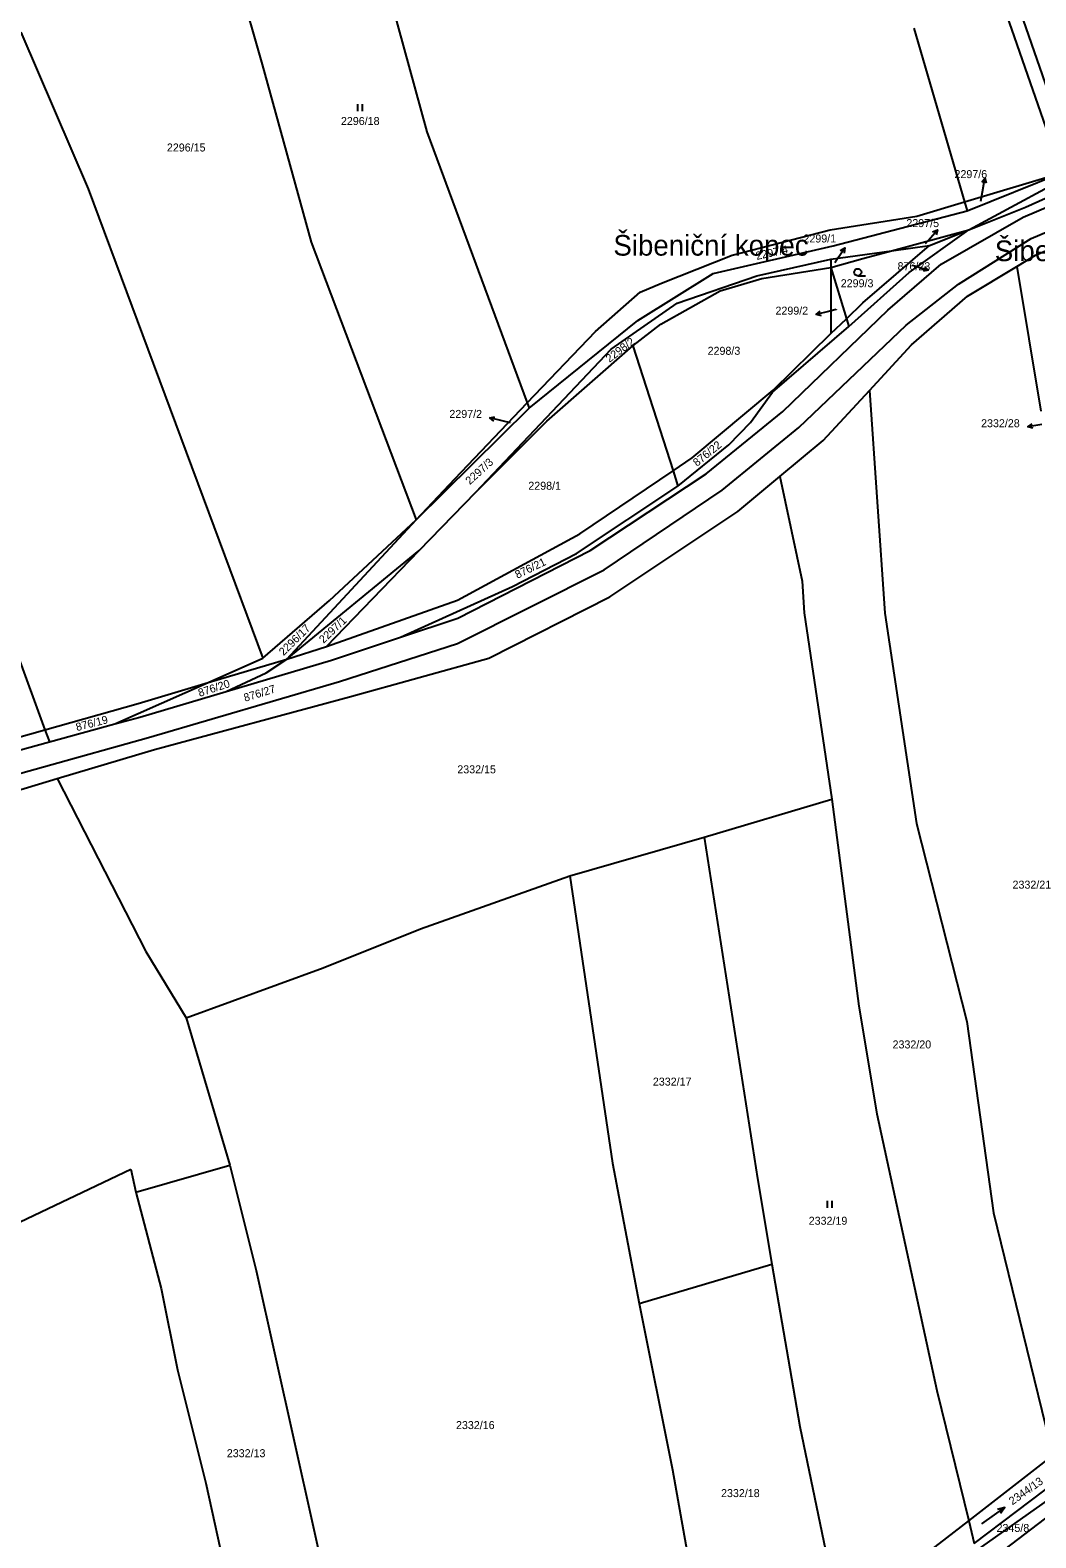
# Model space of a CAD drawing. Extents: x -785744 to -782822, y -1067550 to -1063910.
# Drawn here: x -784252.2 to -784038.3, y -1066720.6 to -1066399.9 of the extents above; entities that cross this region are included whole.
import ezdxf

# ---------------------------------------------------------------- set-up
doc = ezdxf.new("R2010")
doc.units = 0
for name, color, linetype in [('Hranice parcel', 7, 'Continuous'), ('Parcelní čísla', 7, 'Continuous'), ('Pop_ČP_popisy', 7, 'Continuous'), ('Vnitřní kresba', 7, 'Continuous'), ('Značky kultur', 7, 'Continuous')]:
    doc.layers.add(name, color=color, linetype=linetype)

msp = doc.modelspace()

# ---------------------------------------------------------------- linework, layer by layer
at = {"layer": 'Hranice parcel'}
for p, q in [((-784029.93, -1066429.35), (-784044.51, -1066387.36)), ((-784038.32, -1066447.74), (-784024.33, -1066441.58)), ((-784042.34, -1066450.16), (-784037.19, -1066480.92))]:
    msp.add_line(p, q, dxfattribs=at)
for points in [[(-784212.95, -1066371.92), (-784202.88, -1066407.19)], [(-784049.53, -1066382.07), (-784032.81, -1066430.22)], [(-784177.67, -1066385.45), (-784167.86, -1066421.49)], [(-784254.25, -1066400.29), (-784239.91, -1066433.64)], [(-784064.22, -1066399.43), (-784053.42, -1066436.41)], [(-784202.88, -1066407.19), (-784192.43, -1066444.95)], [(-784167.86, -1066421.49), (-784146.48, -1066479.14)], [(-784040.48, -1066437.52), (-784006.94, -1066422.44)], [(-784053.42, -1066436.41), (-784032.81, -1066430.22)], [(-784052.86, -1066438.31), (-784032.81, -1066430.22)], [(-784052.54, -1066442.35), (-784026.52, -1066428.33)], [(-784239.91, -1066433.64), (-784202.77, -1066533.48)], [(-784063.57, -1066439.46), (-784053.42, -1066436.41)], [(-784053.42, -1066436.41), (-784052.86, -1066438.31)], [(-784052.54, -1066442.35), (-784040.48, -1066437.52)], [(-784081.99, -1066442.34), (-784063.57, -1066439.46)], [(-784081.39, -1066445.76), (-784052.86, -1066438.31)], [(-784102.88, -1066447.75), (-784081.99, -1066442.34)], [(-784068.97, -1066446.79), (-784052.54, -1066442.35)], [(-784065.24, -1066451.39), (-784052.54, -1066442.35)], [(-784060.86, -1066445.68), (-784052.54, -1066442.35)], [(-784192.43, -1066444.95), (-784170.08, -1066504.06)], [(-784106.9, -1066451.64), (-784081.39, -1066445.76)], [(-784081.89, -1066448.57), (-784068.97, -1066446.79)], [(-784075.09, -1066448.45), (-784068.97, -1066446.79)], [(-784075.06, -1066457.86), (-784060.86, -1066445.68)], [(-784068.97, -1066446.79), (-784060.86, -1066445.68)], [(-784117.91, -1066453.7), (-784102.88, -1066447.75)], [(-784097.61, -1066452.14), (-784081.89, -1066448.57)], [(-784096.59, -1066452.7), (-784081.89, -1066450.33)], [(-784081.89, -1066450.33), (-784075.09, -1066448.45)], [(-784081.89, -1066448.57), (-784081.89, -1066450.33)], [(-784081.89, -1066450.33), (-784081.87, -1066464.42)], [(-784081.89, -1066450.33), (-784078.58, -1066461.25)], [(-784052.8, -1066456.45), (-784042.34, -1066450.16)], [(-784042.34, -1066450.16), (-784038.32, -1066447.74)], [(-784122.94, -1066461.64), (-784106.9, -1066451.64)], [(-784122.42, -1066455.61), (-784117.91, -1066453.7)], [(-784114.56, -1066457.95), (-784097.61, -1066452.14)], [(-784105.43, -1066455.32), (-784096.59, -1066452.7)], [(-784078.08, -1066462.9), (-784065.24, -1066451.39)], [(-784131.99, -1066463.96), (-784122.42, -1066455.61)], [(-784118.03, -1066462.41), (-784105.43, -1066455.32)], [(-784064.69, -1066466.78), (-784052.8, -1066456.45)], [(-784128.62, -1066467.72), (-784114.56, -1066457.95)], [(-784078.58, -1066461.25), (-784075.06, -1066457.86)], [(-784146.07, -1066480.25), (-784122.94, -1066461.64)], [(-784123.99, -1066467.04), (-784118.03, -1066462.41)], [(-784094.31, -1066476.88), (-784078.08, -1066462.9)], [(-784081.87, -1066464.42), (-784078.58, -1066461.25)], [(-784078.58, -1066461.25), (-784078.08, -1066462.9)], [(-784146.48, -1066479.14), (-784131.99, -1066463.96)], [(-784094.16, -1066476.44), (-784081.87, -1066464.42)], [(-784157.41, -1066498.16), (-784128.62, -1066467.72)], [(-784142.32, -1066483.05), (-784123.99, -1066467.04)], [(-784123.99, -1066467.04), (-784115.46, -1066493.6)], [(-784073.68, -1066476.5), (-784064.69, -1066466.78)], [(-784161.92, -1066495.3), (-784146.48, -1066479.14)], [(-784146.48, -1066479.14), (-784146.07, -1066480.25)], [(-784111.39, -1066490.83), (-784094.16, -1066476.44)], [(-784098.96, -1066483.34), (-784094.31, -1066476.88)], [(-784083.54, -1066487.17), (-784073.68, -1066476.5)], [(-784073.68, -1066476.5), (-784070.38, -1066523.88)], [(-784170.08, -1066504.06), (-784146.07, -1066480.25)], [(-784157.41, -1066498.16), (-784142.32, -1066483.05)], [(-784103.61, -1066488.06), (-784098.96, -1066483.34)], [(-784114.41, -1066496.88), (-784103.61, -1066488.06)], [(-784092.74, -1066494.84), (-784083.54, -1066487.17)], [(-784115.46, -1066493.6), (-784111.39, -1066490.83)], [(-784170.08, -1066504.06), (-784161.92, -1066495.3)], [(-784135.26, -1066507.04), (-784115.46, -1066493.6)], [(-784115.46, -1066493.6), (-784114.41, -1066496.88)], [(-784101.64, -1066502.25), (-784092.74, -1066494.84)], [(-784092.74, -1066494.84), (-784087.98, -1066517.11)], [(-784267.99, -1066497.11), (-784249.09, -1066548.69)], [(-784169.46, -1066510.59), (-784157.41, -1066498.16)], [(-784136, -1066511.16), (-784114.41, -1066496.88)], [(-784197.65, -1066533.64), (-784170.08, -1066504.06)], [(-784188.53, -1066521.16), (-784170.08, -1066504.06)], [(-784128.87, -1066520.38), (-784101.64, -1066502.25)], [(-784161.32, -1066521.14), (-784135.26, -1066507.04)], [(-784197.65, -1066533.64), (-784169.46, -1066510.59)], [(-784189.22, -1066530.96), (-784169.46, -1066510.59)], [(-784149.61, -1066518.19), (-784136, -1066511.16)], [(-784087.98, -1066517.11), (-784087.56, -1066523.82)], [(-784202.77, -1066533.48), (-784188.53, -1066521.16)], [(-784189.22, -1066530.96), (-784161.32, -1066521.14)], [(-784173.43, -1066529), (-784149.61, -1066518.19)], [(-784154.63, -1066533.46), (-784128.87, -1066520.38)], [(-784087.56, -1066523.82), (-784081.68, -1066563.47)], [(-784070.38, -1066523.88), (-784063.62, -1066568.66)], [(-784188.12, -1066533.85), (-784173.43, -1066529)], [(-784214.4, -1066538.64), (-784202.77, -1066533.48)], [(-784214.4, -1066538.64), (-784197.65, -1066533.64)], [(-784210.55, -1066540.52), (-784188.12, -1066533.85)], [(-784202.06, -1066536.56), (-784197.65, -1066533.64)], [(-784197.65, -1066533.64), (-784189.22, -1066530.96)], [(-784184.29, -1066541.65), (-784154.63, -1066533.46)], [(-784210.55, -1066540.52), (-784202.06, -1066536.56)], [(-784234.26, -1066547.45), (-784214.4, -1066538.64)], [(-784229.24, -1066543.07), (-784214.4, -1066538.64)], [(-784228.89, -1066545.98), (-784210.55, -1066540.52)], [(-784249.09, -1066548.69), (-784229.24, -1066543.07)], [(-784225.81, -1066552.87), (-784184.29, -1066541.65)], [(-784234.26, -1066547.45), (-784228.89, -1066545.98)], [(-784274.29, -1066555.82), (-784249.09, -1066548.69)], [(-784249.09, -1066548.69), (-784248.15, -1066551.26)], [(-784248.15, -1066551.26), (-784234.26, -1066547.45)], [(-784273.95, -1066558.33), (-784248.15, -1066551.26)], [(-784246.49, -1066559.08), (-784225.81, -1066552.87)], [(-784270.92, -1066566.41), (-784246.49, -1066559.08)], [(-784246.49, -1066559.08), (-784227.66, -1066595.87)], [(-784108.84, -1066571.51), (-784081.68, -1066563.47)], [(-784081.68, -1066563.47), (-784075.94, -1066607.51)], [(-784063.62, -1066568.66), (-784052.93, -1066610.74)], [(-784137.4, -1066579.8), (-784108.84, -1066571.51)], [(-784108.84, -1066571.51), (-784097.5, -1066644.12)], [(-784169.21, -1066591.02), (-784137.4, -1066579.8)], [(-784137.4, -1066579.8), (-784128.31, -1066640.92)], [(-784189.93, -1066599.32), (-784169.21, -1066591.02)], [(-784227.66, -1066595.87), (-784219.06, -1066609.97)], [(-784219.06, -1066609.97), (-784189.93, -1066599.32)], [(-784075.94, -1066607.51), (-784072.13, -1066630.38)], [(-784219.06, -1066609.97), (-784209.75, -1066641.32)], [(-784052.93, -1066610.74), (-784047.28, -1066651.49)], [(-784072.13, -1066630.38), (-784059.35, -1066689.26)], [(-784269.2, -1066660.38), (-784230.84, -1066642.15)], [(-784230.84, -1066642.15), (-784229.75, -1066647.04)], [(-784229.75, -1066647.04), (-784209.75, -1066641.32)], [(-784209.75, -1066641.32), (-784204.18, -1066663.69)], [(-784128.31, -1066640.92), (-784122.66, -1066670.74)], [(-784097.5, -1066644.12), (-784094.41, -1066662.36)], [(-784229.75, -1066647.04), (-784224.34, -1066667.57)], [(-784047.28, -1066651.49), (-784034.63, -1066703.1)], [(-784122.66, -1066670.74), (-784094.41, -1066662.36)], [(-784094.41, -1066662.36), (-784088.45, -1066696.92)], [(-784204.18, -1066663.69), (-784183.94, -1066754.46)], [(-784224.34, -1066667.57), (-784220.9, -1066684.83)], [(-784122.66, -1066670.74), (-784115.59, -1066706.11)], [(-784220.9, -1066684.83), (-784214.9, -1066708.95)], [(-784059.35, -1066689.26), (-784052.55, -1066716.99)], [(-784088.45, -1066696.92), (-784079.9, -1066738.26)], [(-784052.55, -1066716.99), (-784034.63, -1066703.1)], [(-784115.59, -1066706.11), (-784109.93, -1066738.01)], [(-784214.9, -1066708.95), (-784206.23, -1066748.36)], [(-784051.37, -1066721.83), (-784033.39, -1066708.18)], [(-784050.99, -1066723.37), (-784032.82, -1066710.52)], [(-784056.45, -1066731.84), (-784031.93, -1066713.19)], [(-784077.74, -1066736.51), (-784052.55, -1066716.99)], [(-784052.55, -1066716.99), (-784051.37, -1066721.83)]]:
    msp.add_lwpolyline(points, dxfattribs=at)
at = {"layer": 'Pop_ČP_popisy'}
for p, q in [((-784049.64, -1066434.29), (-784049.11, -1066431.34)), ((-784061.14, -1066444.59), (-784059.2, -1066442.31)), ((-784080.59, -1066448.66), (-784078.9, -1066446.18)), ((-784064.01, -1066450.03), (-784061.15, -1066450.93)), ((-784082.09, -1066459.64), (-784085, -1066460.38)), ((-784151.54, -1066483.03), (-784154.46, -1066482.35)), ((-784036.98, -1066483.77), (-784039.95, -1066484.22))]:
    msp.add_line(p, q, dxfattribs=at)
for points in [[(-784049.78, -1066432.23), (-784049.11, -1066431.34), (-784048.8, -1066432.41)], [(-784049.98, -1066436.21), (-784049.64, -1066434.29)], [(-784060.22, -1066442.74), (-784059.2, -1066442.31), (-784059.46, -1066443.39)], [(-784079.88, -1066446.73), (-784078.9, -1066446.18), (-784079.05, -1066447.29)], [(-784061.71, -1066445.26), (-784061.14, -1066444.59)], [(-784081.03, -1066449.3), (-784080.59, -1066448.66)], [(-784064.6, -1066449.84), (-784064.01, -1066450.03)], [(-784061.95, -1066450.16), (-784061.15, -1066450.93), (-784062.25, -1066451.11)], [(-784083.9, -1066460.62), (-784085, -1066460.38), (-784084.15, -1066459.65)], [(-784080.74, -1066459.29), (-784082.09, -1066459.64)], [(-784153.6, -1066483.06), (-784154.46, -1066482.35), (-784153.37, -1066482.09)], [(-784150.04, -1066483.38), (-784151.54, -1066483.03)], [(-784038.88, -1066484.56), (-784039.95, -1066484.22), (-784039.03, -1066483.58)]]:
    msp.add_lwpolyline(points, dxfattribs=at)
at = {"layer": 'Vnitřní kresba'}
for points in [[(-784040.99, -1066439.65), (-784006.4, -1066424.99)], [(-784039.28, -1066444.21), (-784005.4, -1066429.85)], [(-784058.41, -1066449.66), (-784040.99, -1066439.65)], [(-784054.7, -1066453.93), (-784039.28, -1066444.21)], [(-784069.74, -1066459.45), (-784058.41, -1066449.66)], [(-784065.87, -1066462.6), (-784054.7, -1066453.93)], [(-784092.09, -1066480.95), (-784069.74, -1066459.45)], [(-784088.69, -1066484.41), (-784065.87, -1066462.6)], [(-784108.43, -1066494.28), (-784092.09, -1066480.95)], [(-784104.99, -1066497.72), (-784088.69, -1066484.41)], [(-784133.1, -1066510.55), (-784108.43, -1066494.28)], [(-784130.08, -1066514.64), (-784104.99, -1066497.72)], [(-784161.27, -1066524.98), (-784133.1, -1066510.55)], [(-784161.34, -1066530.34), (-784130.08, -1066514.64)], [(-784173.43, -1066529), (-784161.27, -1066524.98)], [(-784186.41, -1066538.42), (-784161.34, -1066530.34)], [(-784227.07, -1066550.34), (-784186.41, -1066538.42)], [(-784271.84, -1066562.84), (-784227.07, -1066550.34)]]:
    msp.add_lwpolyline(points, dxfattribs=at)
at = {"layer": 'Značky kultur'}
for p, q in [((-784182.51, -1066417.09), (-784182.51, -1066415.59)), ((-784181.51, -1066417.09), (-784181.51, -1066415.59)), ((-784076.14, -1066452.11), (-784074.54, -1066452.11)), ((-784082.6, -1066650.41), (-784082.6, -1066648.91)), ((-784081.6, -1066650.41), (-784081.6, -1066648.91))]:
    msp.add_line(p, q, dxfattribs=at)
for points in [[(-784049.74, -1066717.63), (-784044.88, -1066714.11), (-784046.39, -1066714.58)], [(-784044.88, -1066714.11), (-784045.8, -1066715.39)]]:
    msp.add_lwpolyline(points, dxfattribs=at)
msp.add_circle((-784076.14, -1066451.36), 0.75, dxfattribs=at)

# ---------------------------------------------------------------- texts
at = {"layer": 'Parcelní čísla'}
for s, height, p in [('2296/18', 1.7, (-784186.12, -1066420.04)), ('2296/15', 1.7, (-784223.15, -1066425.67)), ('2297/6', 0.1, (-784049.98, -1066436.21)), ('2297/5', 0.1, (-784061.71, -1066445.26)), ('2299/1', 0.1, (-784081.03, -1066449.3)), ('876/23', 0.1, (-784064.6, -1066449.84)), ('2299/3', 1.7, (-784079.77, -1066454.55)), ('2299/2', 0.1, (-784080.74, -1066459.29)), ('2298/3', 1.7, (-784108.1, -1066468.92)), ('2297/2', 0.1, (-784150.04, -1066483.38)), ('2298/1', 1.7, (-784146.25, -1066497.63)), ('2332/15', 1.7, (-784161.36, -1066557.96)), ('2332/21', 1.7, (-784043.22, -1066582.49)), ('2332/20', 1.7, (-784068.75, -1066616.48)), ('2332/17', 1.7, (-784119.75, -1066624.39)), ('2332/19', 1.7, (-784086.59, -1066653.99)), ('2332/16', 1.7, (-784161.64, -1066697.46)), ('2332/13', 1.7, (-784210.4, -1066703.44)), ('2332/18', 1.7, (-784105.24, -1066711.93))]:
    msp.add_text(s, height=height, dxfattribs=at).set_placement(p)
for s, rotation, p in [('2297/4', 12.4606, (-784097.65, -1066448.75)), ('2298/2', 37.2063, (-784128.98, -1066470.64)), ('876/22', 38.9983, (-784110.37, -1066492.77)), ('2297/3', 42.2401, (-784158.69, -1066496.66)), ('876/21', 25.9261, (-784148.58, -1066516.59)), ('2296/17', 44.7343, (-784198.32, -1066533.05)), ('2297/1', 43.2415, (-784189.82, -1066530.42)), ('876/20', 18.0572, (-784216.19, -1066541.71)), ('876/19', 14.3184, (-784242.29, -1066548.99)), ('2344/13', 35.4104, (-784043.24, -1066713.69))]:
    msp.add_text(s, height=1.7, rotation=rotation, dxfattribs=at).set_placement(p)
at = {"layer": 'Pop_ČP_popisy'}
for s, height, p in [('2297/6', 1.7, (-784055.57, -1066431.34)), ('2297/5', 1.7, (-784065.81, -1066441.76)), ('Šibeniční kopec', 4.4, (-784128.15, -1066447.83)), ('2299/1', 1.7, (-784087.71, -1066445.03)), ('Šibeniční kopec', 4.4, (-784047, -1066449)), ('876/23', 1.7, (-784067.68, -1066450.93)), ('2299/2', 1.7, (-784093.66, -1066460.38)), ('2297/2', 1.7, (-784163.05, -1066482.35)), ('2332/28', 1.7, (-784049.91, -1066484.33)), ('2345/8', 1.7, (-784046.62, -1066719.34))]:
    msp.add_text(s, height=height, dxfattribs=at).set_placement(p)
msp.add_text('876/27', height=1.7, rotation=17.2372, dxfattribs=at).set_placement((-784206.51, -1066542.75))

doc.saveas('drawing.dxf')
